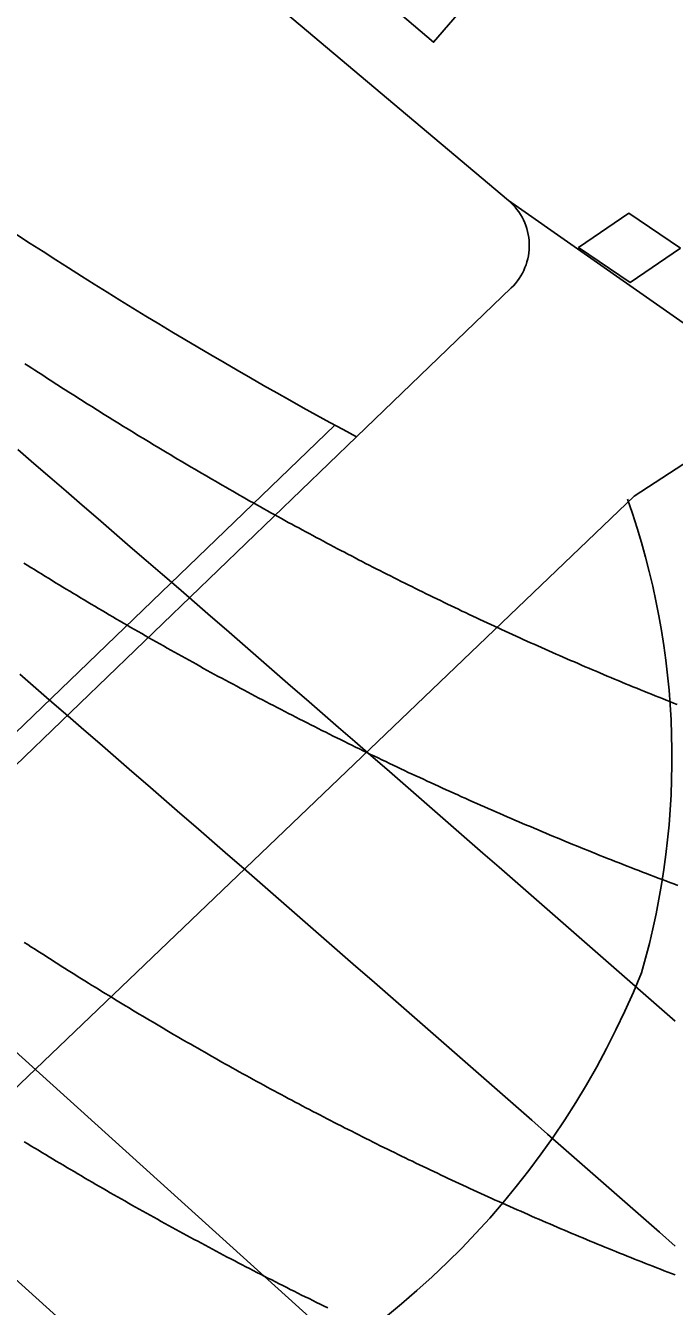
# Model space of a CAD drawing. Extents: x 81617 to 82144, y 454649 to 455150.
# Drawn here: x 81683.61 to 81689.13, y 454745.9 to 454756.79 of the extents above; entities that cross this region are included whole.
import ezdxf

# ---------------------------------------------------------------- set-up
doc = ezdxf.new("R2010")
doc.units = 0
doc.layers.add('B-WE-OG-TOPOGRAFIE-G', color=7, linetype='Continuous')
doc.layers.add('B-WE-VW-MARKERING-G', color=7, linetype='Continuous')

msp = doc.modelspace()

# ---------------------------------------------------------------- linework, layer by layer
at = {"layer": 'B-WE-OG-TOPOGRAFIE-G'}
for p, q in [((81687.715, 454755.306), (81681.559, 454760.501)), ((81686.424, 454753.296), (81687.739, 454754.564)), ((81680.232, 454747.609), (81686.239, 454753.396)), ((81680.379, 454747.473), (81686.424, 454753.296))]:
    msp.add_line(p, q, dxfattribs=at)
for points in [[(81667.129, 454762.89), (81692.29, 454740.147), (81692.29, 454740.147), (81692.424, 454740.026), (81692.557, 454739.905), (81692.691, 454739.784), (81692.825, 454739.663), (81692.959, 454739.542)], [(81666.167, 454761.826), (81691.328, 454739.082)], [(81687.715, 454755.306), (81690.09, 454753.642), (81688.784, 454752.792)], [(81689.151, 454751.021), (81689.12, 454751.033), (81689.088, 454751.046), (81689.057, 454751.058), (81689.025, 454751.071), (81688.994, 454751.083), (81688.963, 454751.096), (81688.931, 454751.109), (81688.9, 454751.121), (81688.868, 454751.134), (81688.837, 454751.147), (81688.806, 454751.159), (81688.774, 454751.172), (81688.743, 454751.185), (81688.712, 454751.198), (81688.681, 454751.211), (81688.649, 454751.224), (81688.618, 454751.237), (81688.587, 454751.25), (81688.556, 454751.263), (81688.524, 454751.276), (81688.493, 454751.289), (81688.462, 454751.303), (81688.431, 454751.316), (81688.4, 454751.329), (81688.369, 454751.342), (81688.338, 454751.356), (81688.307, 454751.369), (81688.276, 454751.383), (81688.244, 454751.396), (81688.213, 454751.41), (81688.182, 454751.423), (81688.151, 454751.437), (81688.12, 454751.45), (81688.089, 454751.464), (81688.058, 454751.478), (81688.028, 454751.491), (81687.997, 454751.505), (81687.966, 454751.519), (81687.935, 454751.533), (81687.904, 454751.546), (81687.873, 454751.56), (81687.842, 454751.574), (81687.811, 454751.588), (81687.781, 454751.602), (81687.75, 454751.616), (81687.719, 454751.63), (81687.688, 454751.644), (81687.657, 454751.658), (81687.627, 454751.673), (81687.596, 454751.687), (81687.565, 454751.701), (81687.535, 454751.715), (81687.504, 454751.73), (81687.473, 454751.744), (81687.443, 454751.758), (81687.412, 454751.773), (81687.381, 454751.787), (81687.351, 454751.802), (81687.32, 454751.816), (81687.29, 454751.831), (81687.259, 454751.845), (81687.229, 454751.86), (81687.198, 454751.875), (81687.168, 454751.889), (81687.137, 454751.904), (81687.107, 454751.919), (81687.076, 454751.934), (81687.046, 454751.948), (81687.016, 454751.963), (81686.985, 454751.978), (81686.955, 454751.993), (81686.924, 454752.008), (81686.894, 454752.023), (81686.864, 454752.038), (81686.834, 454752.053), (81686.803, 454752.068), (81686.773, 454752.083), (81686.743, 454752.099), (81686.713, 454752.114), (81686.682, 454752.129), (81686.652, 454752.144), (81686.622, 454752.16), (81686.592, 454752.175), (81686.562, 454752.19), (81686.532, 454752.206), (81686.501, 454752.221), (81686.471, 454752.237), (81686.441, 454752.252), (81686.411, 454752.268), (81686.381, 454752.284), (81686.351, 454752.299), (81686.321, 454752.315), (81686.291, 454752.331), (81686.261, 454752.346), (81686.231, 454752.362), (81686.201, 454752.378), (81686.172, 454752.394), (81686.142, 454752.41), (81686.112, 454752.426), (81686.082, 454752.442), (81686.052, 454752.458), (81686.022, 454752.474), (81685.993, 454752.49), (81685.963, 454752.506), (81685.933, 454752.522), (81685.903, 454752.538), (81685.874, 454752.554), (81685.844, 454752.57), (81685.814, 454752.587), (81685.785, 454752.603), (81685.755, 454752.619), (81685.725, 454752.636), (81685.696, 454752.652), (81685.666, 454752.668), (81685.637, 454752.685), (81685.607, 454752.701), (81685.577, 454752.718), (81685.548, 454752.735), (81685.518, 454752.751), (81685.489, 454752.768), (81685.459, 454752.784), (81685.43, 454752.801), (81685.4, 454752.818), (81685.371, 454752.835), (81685.342, 454752.852), (81685.312, 454752.868), (81685.283, 454752.885), (81685.254, 454752.902), (81685.224, 454752.919), (81685.195, 454752.936), (81685.166, 454752.953), (81685.136, 454752.97), (81685.107, 454752.987), (81685.078, 454753.004), (81685.048, 454753.022), (81685.019, 454753.039), (81684.99, 454753.056), (81684.961, 454753.073), (81684.932, 454753.091), (81684.902, 454753.108), (81684.873, 454753.125), (81684.844, 454753.143), (81684.815, 454753.16), (81684.786, 454753.177), (81684.757, 454753.195), (81684.728, 454753.212), (81684.699, 454753.23), (81684.67, 454753.248), (81684.641, 454753.265), (81684.612, 454753.283), (81684.583, 454753.301), (81684.554, 454753.318), (81684.525, 454753.336), (81684.496, 454753.354), (81684.467, 454753.371), (81684.438, 454753.389), (81684.409, 454753.407), (81684.38, 454753.425), (81684.351, 454753.443), (81684.322, 454753.461), (81684.293, 454753.479), (81684.264, 454753.497), (81684.236, 454753.515), (81684.207, 454753.533), (81684.178, 454753.551), (81684.149, 454753.569), (81684.12, 454753.587), (81684.092, 454753.605), (81684.063, 454753.624), (81684.034, 454753.642), (81684.005, 454753.66), (81683.977, 454753.678), (81683.948, 454753.697), (81683.919, 454753.715), (81683.891, 454753.733), (81683.862, 454753.752), (81683.833, 454753.77), (81683.805, 454753.789), (81683.776, 454753.807), (81683.748, 454753.826), (81683.719, 454753.844), (81683.69, 454753.863), (81683.662, 454753.881), (81683.633, 454753.9), (81683.605, 454753.919)], [(81689.132, 454748.327), (81688.996, 454748.446), (81688.86, 454748.565), (81688.724, 454748.685), (81688.588, 454748.804), (81688.452, 454748.923), (81688.316, 454749.042), (81688.18, 454749.161), (81688.044, 454749.28), (81687.908, 454749.399), (81687.772, 454749.519), (81687.636, 454749.638), (81687.499, 454749.756), (81687.363, 454749.875), (81687.227, 454749.994), (81687.091, 454750.113), (81686.954, 454750.232), (81686.818, 454750.351), (81686.682, 454750.47), (81686.545, 454750.588), (81686.409, 454750.707), (81686.272, 454750.826), (81686.136, 454750.944), (81685.999, 454751.063), (81685.999, 454751.063), (81685.863, 454751.181), (81685.727, 454751.3), (81685.591, 454751.418), (81685.454, 454751.536), (81685.318, 454751.655), (81685.182, 454751.773), (81685.045, 454751.891), (81684.909, 454752.009), (81684.773, 454752.127), (81684.636, 454752.245), (81684.5, 454752.363), (81684.363, 454752.481), (81684.227, 454752.599), (81684.09, 454752.717), (81683.954, 454752.835), (81683.817, 454752.953), (81683.681, 454753.071), (81683.544, 454753.189)], [(81689.155, 454749.482), (81689.121, 454749.495), (81689.088, 454749.507), (81689.055, 454749.52), (81689.022, 454749.532), (81688.989, 454749.545), (81688.955, 454749.557), (81688.922, 454749.57), (81688.889, 454749.583), (81688.856, 454749.596), (81688.823, 454749.608), (81688.79, 454749.621), (81688.757, 454749.634), (81688.724, 454749.647), (81688.691, 454749.66), (81688.658, 454749.673), (81688.624, 454749.686), (81688.591, 454749.699), (81688.558, 454749.712), (81688.525, 454749.725), (81688.493, 454749.738), (81688.46, 454749.751), (81688.427, 454749.765), (81688.394, 454749.778), (81688.361, 454749.791), (81688.328, 454749.805), (81688.295, 454749.818), (81688.262, 454749.831), (81688.229, 454749.845), (81688.196, 454749.858), (81688.164, 454749.872), (81688.131, 454749.886), (81688.098, 454749.899), (81688.065, 454749.913), (81688.033, 454749.926), (81688, 454749.94), (81687.967, 454749.954), (81687.934, 454749.968), (81687.902, 454749.982), (81687.869, 454749.996), (81687.836, 454750.009), (81687.804, 454750.023), (81687.771, 454750.037), (81687.739, 454750.051), (81687.706, 454750.065), (81687.673, 454750.08), (81687.641, 454750.094), (81687.608, 454750.108), (81687.576, 454750.122), (81687.543, 454750.136), (81687.511, 454750.151), (81687.478, 454750.165), (81687.446, 454750.179), (81687.413, 454750.194), (81687.381, 454750.208), (81687.349, 454750.223), (81687.316, 454750.237), (81687.284, 454750.252), (81687.251, 454750.266), (81687.219, 454750.281), (81687.187, 454750.296), (81687.154, 454750.31), (81687.122, 454750.325), (81687.09, 454750.34), (81687.058, 454750.355), (81687.025, 454750.37), (81686.993, 454750.385), (81686.961, 454750.399), (81686.929, 454750.414), (81686.897, 454750.429), (81686.864, 454750.444), (81686.832, 454750.46), (81686.8, 454750.475), (81686.768, 454750.49), (81686.736, 454750.505), (81686.704, 454750.52), (81686.672, 454750.536), (81686.64, 454750.551), (81686.608, 454750.566), (81686.576, 454750.582), (81686.544, 454750.597), (81686.512, 454750.612), (81686.48, 454750.628), (81686.448, 454750.643), (81686.416, 454750.659), (81686.384, 454750.675), (81686.352, 454750.69), (81686.321, 454750.706), (81686.289, 454750.722), (81686.257, 454750.737), (81686.225, 454750.753), (81686.193, 454750.769), (81686.162, 454750.785), (81686.13, 454750.801), (81686.098, 454750.817), (81686.066, 454750.833), (81686.035, 454750.849), (81686.003, 454750.865), (81685.971, 454750.881), (81685.94, 454750.897), (81685.908, 454750.913), (81685.877, 454750.929), (81685.845, 454750.945), (81685.813, 454750.962), (81685.782, 454750.978), (81685.75, 454750.994), (81685.719, 454751.011), (81685.687, 454751.027), (81685.656, 454751.043), (81685.624, 454751.06), (81685.593, 454751.076), (81685.562, 454751.093), (81685.53, 454751.11), (81685.499, 454751.126), (81685.468, 454751.143), (81685.436, 454751.16), (81685.405, 454751.176), (81685.374, 454751.193), (81685.342, 454751.21), (81685.311, 454751.227), (81685.28, 454751.244), (81685.249, 454751.26), (81685.217, 454751.277), (81685.186, 454751.294), (81685.155, 454751.311), (81685.124, 454751.328), (81685.093, 454751.346), (81685.062, 454751.363), (81685.031, 454751.38), (81685, 454751.397), (81684.969, 454751.414), (81684.938, 454751.432), (81684.907, 454751.449), (81684.876, 454751.466), (81684.876, 454751.466), (81684.845, 454751.484), (81684.814, 454751.501), (81684.783, 454751.519), (81684.752, 454751.536), (81684.721, 454751.554), (81684.69, 454751.571), (81684.659, 454751.589), (81684.629, 454751.606), (81684.598, 454751.624), (81684.567, 454751.642), (81684.536, 454751.659), (81684.506, 454751.677), (81684.475, 454751.695), (81684.444, 454751.713), (81684.414, 454751.731), (81684.383, 454751.748), (81684.352, 454751.766), (81684.322, 454751.784), (81684.291, 454751.802), (81684.261, 454751.82), (81684.23, 454751.838), (81684.2, 454751.856), (81684.169, 454751.874), (81684.139, 454751.892), (81684.108, 454751.911), (81684.078, 454751.929), (81684.048, 454751.947), (81684.017, 454751.965), (81683.987, 454751.984), (81683.956, 454752.002), (81683.926, 454752.02), (81683.896, 454752.039), (81683.866, 454752.057), (81683.835, 454752.075), (81683.805, 454752.094), (81683.775, 454752.112), (81683.745, 454752.131), (81683.715, 454752.149), (81683.685, 454752.168), (81683.654, 454752.186), (81683.624, 454752.205), (81683.594, 454752.224)], [(81689.134, 454746.414), (81688.999, 454746.533), (81688.863, 454746.653), (81688.727, 454746.772), (81688.592, 454746.891), (81688.456, 454747.01), (81688.321, 454747.129), (81688.185, 454747.249), (81688.049, 454747.368), (81687.914, 454747.487), (81687.778, 454747.606), (81687.642, 454747.725), (81687.507, 454747.844), (81687.371, 454747.963), (81687.235, 454748.082), (81687.099, 454748.2), (81686.963, 454748.319), (81686.827, 454748.438), (81686.691, 454748.557), (81686.555, 454748.676), (81686.419, 454748.794), (81686.283, 454748.913), (81686.147, 454749.032), (81686.011, 454749.15), (81685.875, 454749.269), (81685.739, 454749.388), (81685.603, 454749.506), (81685.467, 454749.625), (81685.331, 454749.743), (81685.194, 454749.861), (81685.058, 454749.98), (81685.058, 454749.98), (81684.922, 454750.098), (81684.786, 454750.216), (81684.65, 454750.334), (81684.514, 454750.452), (81684.378, 454750.57), (81684.242, 454750.688), (81684.106, 454750.806), (81683.97, 454750.924), (81683.833, 454751.042), (81683.697, 454751.16), (81683.561, 454751.278)], [(81683.599, 454748.998), (81683.628, 454748.98), (81683.656, 454748.961), (81683.685, 454748.943), (81683.713, 454748.924), (81683.742, 454748.906), (81683.77, 454748.888), (81683.799, 454748.869), (81683.828, 454748.851), (81683.856, 454748.833), (81683.885, 454748.815), (81683.914, 454748.797), (81683.942, 454748.778), (81683.971, 454748.76), (81684, 454748.742), (81684.028, 454748.724), (81684.057, 454748.706), (81684.086, 454748.688), (81684.115, 454748.67), (81684.144, 454748.652), (81684.172, 454748.634), (81684.201, 454748.617), (81684.23, 454748.599), (81684.259, 454748.581), (81684.288, 454748.563), (81684.317, 454748.545), (81684.346, 454748.528), (81684.374, 454748.51), (81684.403, 454748.493), (81684.432, 454748.475), (81684.461, 454748.457), (81684.49, 454748.44), (81684.519, 454748.422), (81684.548, 454748.405), (81684.577, 454748.388), (81684.606, 454748.37), (81684.636, 454748.353), (81684.665, 454748.335), (81684.694, 454748.318), (81684.694, 454748.318), (81684.723, 454748.301), (81684.752, 454748.284), (81684.781, 454748.267), (81684.81, 454748.249), (81684.84, 454748.232), (81684.869, 454748.215), (81684.898, 454748.198), (81684.927, 454748.181), (81684.957, 454748.164), (81684.986, 454748.147), (81685.015, 454748.131), (81685.044, 454748.114), (81685.074, 454748.097), (81685.103, 454748.08), (81685.133, 454748.063), (81685.162, 454748.047), (81685.191, 454748.03), (81685.221, 454748.013), (81685.25, 454747.997), (81685.28, 454747.98), (81685.309, 454747.963), (81685.339, 454747.947), (81685.368, 454747.93), (81685.398, 454747.914), (81685.427, 454747.898), (81685.457, 454747.881), (81685.487, 454747.865), (81685.516, 454747.849), (81685.546, 454747.832), (81685.576, 454747.816), (81685.605, 454747.8), (81685.635, 454747.784), (81685.665, 454747.768), (81685.694, 454747.751), (81685.724, 454747.735), (81685.754, 454747.719), (81685.784, 454747.703), (81685.814, 454747.687), (81685.843, 454747.671), (81685.873, 454747.656), (81685.903, 454747.64), (81685.933, 454747.624), (81685.963, 454747.608), (81685.993, 454747.592), (81686.023, 454747.577), (81686.053, 454747.561), (81686.083, 454747.545), (81686.113, 454747.53), (81686.143, 454747.514), (81686.173, 454747.498), (81686.203, 454747.483), (81686.233, 454747.467), (81686.263, 454747.452), (81686.293, 454747.437), (81686.323, 454747.421), (81686.353, 454747.406), (81686.383, 454747.391), (81686.414, 454747.375), (81686.444, 454747.36), (81686.474, 454747.345), (81686.504, 454747.33), (81686.534, 454747.315), (81686.565, 454747.299), (81686.595, 454747.284), (81686.625, 454747.269), (81686.656, 454747.254), (81686.686, 454747.239), (81686.716, 454747.224), (81686.747, 454747.21), (81686.777, 454747.195), (81686.807, 454747.18), (81686.838, 454747.165), (81686.868, 454747.15), (81686.899, 454747.136), (81686.929, 454747.121), (81686.96, 454747.106), (81686.99, 454747.092), (81687.021, 454747.077), (81687.051, 454747.063), (81687.082, 454747.048), (81687.112, 454747.034), (81687.143, 454747.019), (81687.174, 454747.005), (81687.204, 454746.99), (81687.235, 454746.976), (81687.266, 454746.962), (81687.296, 454746.948), (81687.327, 454746.933), (81687.358, 454746.919), (81687.388, 454746.905), (81687.419, 454746.891), (81687.45, 454746.877), (81687.481, 454746.863), (81687.511, 454746.849), (81687.542, 454746.835), (81687.573, 454746.821), (81687.604, 454746.807), (81687.635, 454746.793), (81687.666, 454746.779), (81687.696, 454746.766), (81687.727, 454746.752), (81687.758, 454746.738), (81687.789, 454746.724), (81687.82, 454746.711), (81687.851, 454746.697), (81687.882, 454746.684), (81687.913, 454746.67), (81687.944, 454746.656), (81687.975, 454746.643), (81688.006, 454746.63), (81688.037, 454746.616), (81688.068, 454746.603), (81688.099, 454746.589), (81688.13, 454746.576), (81688.161, 454746.563), (81688.193, 454746.55), (81688.224, 454746.537), (81688.255, 454746.523), (81688.286, 454746.51), (81688.317, 454746.497), (81688.349, 454746.484), (81688.38, 454746.471), (81688.411, 454746.458), (81688.442, 454746.445), (81688.473, 454746.432), (81688.505, 454746.419), (81688.536, 454746.407), (81688.567, 454746.394), (81688.599, 454746.381), (81688.63, 454746.368), (81688.661, 454746.356), (81688.693, 454746.343), (81688.724, 454746.33), (81688.756, 454746.318), (81688.787, 454746.305), (81688.818, 454746.293), (81688.85, 454746.28), (81688.881, 454746.268), (81688.913, 454746.256), (81688.944, 454746.243), (81688.976, 454746.231), (81689.007, 454746.219), (81689.039, 454746.206), (81689.07, 454746.194), (81689.102, 454746.182), (81689.133, 454746.17)], [(81683.597, 454747.303), (81683.628, 454747.285), (81683.658, 454747.266), (81683.688, 454747.248), (81683.719, 454747.23), (81683.749, 454747.211), (81683.779, 454747.193), (81683.81, 454747.175), (81683.84, 454747.156), (81683.871, 454747.138), (81683.901, 454747.12), (81683.932, 454747.102), (81683.962, 454747.084), (81683.962, 454747.084), (81683.993, 454747.066), (81684.023, 454747.048), (81684.054, 454747.03), (81684.085, 454747.012), (81684.115, 454746.994), (81684.146, 454746.976), (81684.176, 454746.958), (81684.207, 454746.94), (81684.238, 454746.922), (81684.269, 454746.905), (81684.299, 454746.887), (81684.33, 454746.869), (81684.361, 454746.851), (81684.392, 454746.834), (81684.422, 454746.816), (81684.453, 454746.799), (81684.484, 454746.781), (81684.515, 454746.764), (81684.546, 454746.746), (81684.577, 454746.729), (81684.608, 454746.712), (81684.639, 454746.694), (81684.67, 454746.677), (81684.701, 454746.66), (81684.732, 454746.643), (81684.763, 454746.625), (81684.794, 454746.608), (81684.825, 454746.591), (81684.856, 454746.574), (81684.887, 454746.557), (81684.918, 454746.54), (81684.949, 454746.523), (81684.981, 454746.506), (81685.012, 454746.489), (81685.043, 454746.472), (81685.074, 454746.456), (81685.106, 454746.439), (81685.137, 454746.422), (81685.168, 454746.405), (81685.199, 454746.389), (81685.231, 454746.372), (81685.262, 454746.355), (81685.293, 454746.339), (81685.325, 454746.322), (81685.356, 454746.306), (81685.388, 454746.289), (81685.419, 454746.273), (81685.451, 454746.256), (81685.482, 454746.24), (81685.514, 454746.224), (81685.545, 454746.208), (81685.577, 454746.191), (81685.608, 454746.175), (81685.64, 454746.159), (81685.671, 454746.143), (81685.703, 454746.127), (81685.735, 454746.111), (81685.766, 454746.095), (81685.798, 454746.079), (81685.83, 454746.063), (81685.861, 454746.047), (81685.893, 454746.031), (81685.925, 454746.015), (81685.957, 454745.999), (81685.988, 454745.983), (81686.02, 454745.968), (81686.052, 454745.952), (81686.084, 454745.936), (81686.116, 454745.921), (81686.148, 454745.905), (81686.179, 454745.89)]]:
    msp.add_lwpolyline(points, dxfattribs=at)
for centre, radius, start, end in [((81705.39, 454788.421), 39.918, 229.7804, 241.6318), ((81687.393, 454754.924), 0.5, 313.9298, 49.8344)]:
    msp.add_arc(centre, radius, start, end, dxfattribs=at)
at = {"layer": 'B-WE-VW-MARKERING-G'}
msp.add_line((81688.784, 454752.792), (81680.048, 454744.433), dxfattribs=at)
for points in [[(81684.647, 454759.564), (81687.497, 454757.14), (81687.079, 454756.653), (81684.229, 454759.077)], [(81689.177, 454754.903), (81688.738, 454755.198), (81688.312, 454754.906), (81688.75, 454754.611)]]:
    msp.add_lwpolyline(points, close=True, dxfattribs=at)
for centre, radius, start, end in [((81682.524, 454750.569), 6.582, 343.8689, 19.4982), ((81682.192, 454751.414), 7.172, 293.1387, 338.107), ((83492.28, 453246.905), 2342.079, 140.169378, 140.540083)]:
    msp.add_arc(centre, radius, start, end, dxfattribs=at)

doc.saveas('drawing.dxf')
